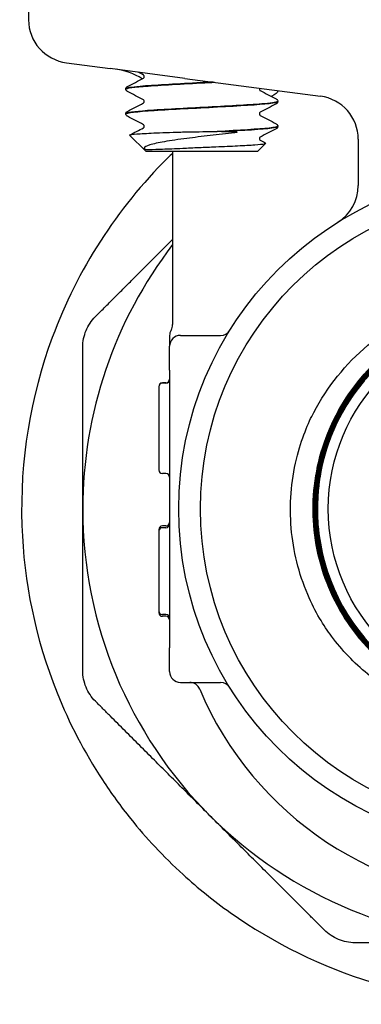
# Model space of a CAD drawing. Header units: inches. Extents: x 36 to 1719, y -84 to 1122.
# Tile 406 of 550: x 1419.668 to 1420.651, y 377.495 to 380.332. Entities that reach past the tile are written whole.
import ezdxf

# ---------------------------------------------------------------- set-up
doc = ezdxf.new("R2010")
doc.units = ezdxf.units.IN
doc.header["$LTSCALE"] = 48
doc.header["$MEASUREMENT"] = 0
doc.layers.add('Visible (ANSI)', color=7, linetype='Continuous', lineweight=30)

msp = doc.modelspace()

# ---------------------------------------------------------------- linework, layer by layer
at = {"layer": 'Visible (ANSI)'}
for p, q in [((1419.69287, 380.79693), (1419.69287, 380.33169)), ((1419.80266, 380.20747), (1419.92781, 380.191)), ((1420.14264, 380.16271), (1419.92781, 380.191)), ((1420.14264, 380.16271), (1420.53365, 380.11124)), ((1419.97319, 380.13229), (1419.97319, 380.13162)), ((1420.41069, 380.09654), (1420.41069, 380.09587)), ((1419.97319, 380.06079), (1419.97319, 380.06012)), ((1420.41069, 380.02504), (1420.41069, 380.02437)), ((1420.03093, 379.95318), (1419.98417, 379.99878)), ((1420.24872, 380.00949), (1420.23622, 380.00949)), ((1420.64234, 379.98731), (1420.64234, 379.85401)), ((1420.35295, 379.95318), (1420.37582, 379.97548)), ((1420.03093, 379.95318), (1420.35295, 379.95318)), ((1420.10787, 379.95318), (1420.10787, 379.45318)), ((1420.09912, 379.42112), (1420.09912, 379.39068)), ((1420.13037, 379.42193), (1420.24601, 379.42193)), ((1420.09912, 379.32193), (1420.09912, 379.39068)), ((1420.09912, 379.32193), (1420.09912, 379.18941)), ((1420.06787, 379.27471), (1420.06787, 379.27411)), ((1420.06787, 379.2741), (1420.06787, 379.15445)), ((1420.0887, 379.28513), (1420.07829, 379.28513)), ((1420.0887, 379.28452), (1420.07829, 379.28452)), ((1420.09912, 379.18941), (1420.09912, 378.65444)), ((1420.06787, 379.15445), (1420.06787, 379.0346)), ((1420.06787, 379.0346), (1420.06787, 379.0342)), ((1420.0887, 379.02419), (1420.07829, 379.02419)), ((1420.0887, 379.02378), (1420.07829, 379.02378)), ((1420.06787, 378.86248), (1420.06787, 378.85739)), ((1420.06787, 378.85742), (1420.06787, 378.62825)), ((1420.0887, 378.8729), (1420.07829, 378.8729)), ((1420.0887, 378.86784), (1420.07829, 378.86784)), ((1420.09912, 378.65444), (1420.09912, 378.52193)), ((1420.06787, 378.62825), (1420.06787, 378.62299)), ((1420.0887, 378.61784), (1420.07829, 378.61784)), ((1420.0887, 378.61257), (1420.07829, 378.61257)), ((1420.09912, 378.45318), (1420.09912, 378.52193)), ((1420.13037, 378.42193), (1420.24601, 378.42193))]:
    msp.add_line(p, q, dxfattribs=at)
for radius in [0.97375, 0.91125, 0.54316]:
    msp.add_circle((1421.09912, 378.92193), radius, dxfattribs=at)
for centre, radius, start, end in [((1419.92037, 380.00286), 0.1875, 57.7328, 82.5), ((1420.51734, 379.98731), 0.125, 0, 82.5), ((1420.51734, 379.85401), 0.125, 301.97122, 0), ((1421.09912, 378.92193), 1.25, 142.46676, 180), ((1421.09912, 378.92193), 0.57441, 139.86113, 136.72231), ((1420.07662, 379.45318), 0.03125, 329.31658, 0), ((1420.13037, 379.42128), 0.03125, 149.31658, 180), ((1420.13037, 379.39068), 0.03125, 90, 180), ((1420.24601, 379.45318), 0.03125, 270, 328.08862), ((1420.07829, 379.27471), 0.01042, 90, 180), ((1420.07829, 379.2741), 0.01042, 90, 180), ((1420.0887, 379.29554), 0.01042, 270, 0), ((1420.0887, 379.29494), 0.01042, 270, 0), ((1420.07829, 379.0346), 0.01042, 180, 270), ((1420.07829, 379.0342), 0.01042, 180, 270), ((1420.0887, 379.01377), 0.01042, 0, 90), ((1420.0887, 379.01337), 0.01042, 0, 90), ((1421.09912, 378.92193), 1.25, 180, 225), ((1420.0887, 378.88332), 0.01042, 270, 0), ((1420.0887, 378.87825), 0.01042, 270, 0), ((1420.07829, 378.86248), 0.01042, 90, 180), ((1420.07829, 378.85742), 0.01042, 90, 180), ((1420.07829, 378.62825), 0.01042, 180, 270), ((1420.07829, 378.62299), 0.01042, 180, 270), ((1420.0887, 378.60742), 0.01042, 0, 90), ((1420.0887, 378.60215), 0.01042, 0, 90), ((1420.13037, 378.45318), 0.03125, 180, 270), ((1420.15705, 378.39068), 0.03125, 22.87693, 90), ((1420.24601, 378.39068), 0.03125, 31.91138, 90), ((1421.09912, 378.78818), 0.99125, 202.87693, 337.12307), ((1421.09912, 378.92193), 1.25, 225, 270)]:
    msp.add_arc(centre, radius, start, end, dxfattribs=at)
msp.add_ellipse((1419.81897, 380.3314), major_axis=(0.12504, -0.01646), ratio=0.991106, start_param=3.2713412, end_param=4.712389, dxfattribs=at)
for points in [[(1419.9779, 380.1391), (1419.99325, 380.14713), (1420.00859, 380.15517), (1420.02393, 380.16322)], [(1420.02393, 380.1722), (1420.01872, 380.17494), (1420.01351, 380.17767), (1420.0083, 380.1804)], [(1420.02393, 380.1007), (1420.00859, 380.10875), (1419.99325, 380.11679), (1419.9779, 380.12482)], [(1420.35824, 380.13433), (1420.35795, 380.13367), (1420.35774, 380.13282), (1420.35774, 380.13196)], [(1420.35996, 380.12747), (1420.37529, 380.11942), (1420.39064, 380.11138), (1420.40598, 380.10335)], [(1419.9779, 380.0676), (1419.99325, 380.07563), (1420.00859, 380.08367), (1420.02393, 380.09172)], [(1420.40598, 380.08907), (1420.39064, 380.08104), (1420.37529, 380.073), (1420.35996, 380.06495)], [(1420.02393, 380.0292), (1420.00859, 380.03725), (1419.99325, 380.04529), (1419.9779, 380.05332)], [(1420.35996, 380.05597), (1420.37529, 380.04792), (1420.39064, 380.03988), (1420.40598, 380.03185)], [(1419.98451, 379.99956), (1419.99765, 380.00644), (1420.01079, 380.01332), (1420.02393, 380.02022)], [(1420.40598, 380.01757), (1420.39064, 380.00954), (1420.37529, 380.0015), (1420.35996, 379.99345)], [(1420.35996, 379.98447), (1420.36511, 379.98176), (1420.37027, 379.97905), (1420.37543, 379.97635)]]:
    msp.add_open_spline(points, degree=3, dxfattribs=at)
for points, knots in [([(1420.02615, 380.16771), (1420.02615, 380.16909), (1420.02558, 380.17039), (1420.02465, 380.17167), (1420.02429, 380.17194), (1420.02398, 380.17217), (1420.02392, 380.1722), (1420.02392, 380.1722)], [0, 0, 0, 0, 0.022828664, 0.022828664, 0.041633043, 0.041633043, 0.054614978, 0.054614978, 0.054614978, 0.054614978]), ([(1420.02392, 380.16321), (1420.02392, 380.16321), (1420.02416, 380.16331), (1420.02492, 380.1641), (1420.02528, 380.16456), (1420.02591, 380.16589), (1420.02615, 380.16679), (1420.02615, 380.16771)], [0.002645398, 0.002645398, 0.002645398, 0.002645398, 0.027589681, 0.027589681, 0.042171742, 0.042171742, 0.057287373, 0.057287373, 0.057287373, 0.057287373]), ([(1419.97319, 380.13232), (1419.97326, 380.13378), (1419.9738, 380.13514), (1419.97505, 380.13702), (1419.97571, 380.13763), (1419.97687, 380.13853), (1419.9774, 380.13884), (1419.9779, 380.1391)], [0, 0, 0, 0, 0.020588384, 0.020588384, 0.04017257, 0.04017257, 0.058516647, 0.058516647, 0.058516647, 0.058516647]), ([(1419.9779, 380.12482), (1419.97712, 380.12523), (1419.97627, 380.12573), (1419.97487, 380.12717), (1419.97438, 380.12781), (1419.97355, 380.12947), (1419.97324, 380.13052), (1419.97319, 380.1316)], [0, 0, 0, 0, 0.028459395, 0.028459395, 0.043235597, 0.043235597, 0.058545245, 0.058545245, 0.058545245, 0.058545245]), ([(1419.97324, 380.1316), (1419.97334, 380.13459), (1419.99665, 380.13757), (1420.03726, 380.14056), (1420.08267, 380.1439), (1420.14884, 380.14724), (1420.21278, 380.15059), (1420.21804, 380.15086), (1420.22328, 380.15114), (1420.22849, 380.15141)], [15.7056467, 15.7056467, 15.7056467, 15.7056467, 16.4933178, 16.4933178, 16.4933178, 17.3741612, 17.3741612, 17.3741612, 17.4466642, 17.4466642, 17.4466642, 17.4466642]), ([(1420.22481, 380.15189), (1420.20919, 380.15106), (1420.19332, 380.15024), (1420.17752, 380.14942), (1420.11355, 380.14608), (1420.05217, 380.14275), (1420.01463, 380.13941), (1419.98791, 380.13704), (1419.97363, 380.13467), (1419.97341, 380.13229)], [-23.7130579, -23.7130579, -23.7130579, -23.7130579, -23.4959687, -23.4959687, -23.4959687, -22.6167864, -22.6167864, -22.6167864, -21.9911486, -21.9911486, -21.9911486, -21.9911486]), ([(1420.35774, 380.13196), (1420.35774, 380.13057), (1420.3583, 380.12928), (1420.35924, 380.128), (1420.35959, 380.12772), (1420.3599, 380.12749), (1420.35996, 380.12746), (1420.35996, 380.12746)], [0, 0, 0, 0, 0.022828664, 0.022828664, 0.041633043, 0.041633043, 0.054614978, 0.054614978, 0.054614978, 0.054614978]), ([(1420.40863, 380.1277), (1420.4101, 380.1275), (1420.41078, 380.1267), (1420.41041, 380.12214), (1420.40426, 380.11573), (1420.39304, 380.11088), (1420.39264, 380.11071), (1420.39223, 380.11055)], [0, 0, 0, 0, 0.08181539, 0.08181539, 0.30693367, 0.30693367, 0.31512174, 0.31512174, 0.31512174, 0.31512174]), ([(1419.97319, 380.0601), (1419.97319, 380.06015), (1419.9732, 380.06021), (1419.97321, 380.06027), (1419.97401, 380.06362), (1420.00493, 380.06697), (1420.05518, 380.07031), (1420.10541, 380.07366), (1420.17398, 380.07701), (1420.23696, 380.08036), (1420.29993, 380.08371), (1420.35608, 380.08705), (1420.38586, 380.0904), (1420.40209, 380.09222), (1420.41031, 380.09405), (1420.41036, 380.09587)], [9.4224614, 9.4224614, 9.4224614, 9.4224614, 9.4372578, 9.4372578, 9.4372578, 10.320193, 10.320193, 10.320193, 11.2028583, 11.2028583, 11.2028583, 12.0852563, 12.0852563, 12.0852563, 12.5663706, 12.5663706, 12.5663706, 12.5663706]), ([(1420.41046, 380.09657), (1420.41037, 380.09427), (1420.39708, 380.09197), (1420.37195, 380.08967), (1420.33536, 380.08632), (1420.2743, 380.08297), (1420.21011, 380.07961), (1420.14622, 380.07628), (1420.08047, 380.07294), (1420.03562, 380.06961), (1419.9961, 380.06667), (1419.97348, 380.06373), (1419.97325, 380.06079)], [-18.8518725, -18.8518725, -18.8518725, -18.8518725, -18.2452653, -18.2452653, -18.2452653, -17.3619241, -17.3619241, -17.3619241, -16.4826805, -16.4826805, -16.4826805, -15.7079633, -15.7079633, -15.7079633, -15.7079633]), ([(1420.02615, 380.09621), (1420.02615, 380.09759), (1420.02558, 380.09889), (1420.02465, 380.10017), (1420.02429, 380.10044), (1420.02398, 380.10067), (1420.02392, 380.1007), (1420.02392, 380.1007)], [0, 0, 0, 0, 0.022828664, 0.022828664, 0.041633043, 0.041633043, 0.054614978, 0.054614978, 0.054614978, 0.054614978]), ([(1420.02392, 380.09171), (1420.02392, 380.09171), (1420.02416, 380.09181), (1420.02492, 380.0926), (1420.02528, 380.09306), (1420.02591, 380.09439), (1420.02615, 380.09529), (1420.02615, 380.09621)], [0.002645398, 0.002645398, 0.002645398, 0.002645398, 0.027589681, 0.027589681, 0.042171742, 0.042171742, 0.057287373, 0.057287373, 0.057287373, 0.057287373]), ([(1420.40598, 380.10335), (1420.40677, 380.10294), (1420.40761, 380.10244), (1420.40901, 380.10099), (1420.40951, 380.10036), (1420.41034, 380.0987), (1420.41064, 380.09765), (1420.41069, 380.09657)], [0, 0, 0, 0, 0.028459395, 0.028459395, 0.043235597, 0.043235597, 0.058545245, 0.058545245, 0.058545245, 0.058545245]), ([(1420.41069, 380.09585), (1420.41063, 380.09439), (1420.41008, 380.09302), (1420.40884, 380.09115), (1420.40817, 380.09053), (1420.40701, 380.08964), (1420.40649, 380.08933), (1420.40598, 380.08907)], [0, 0, 0, 0, 0.020588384, 0.020588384, 0.04017257, 0.04017257, 0.058516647, 0.058516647, 0.058516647, 0.058516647]), ([(1419.97319, 380.06082), (1419.97326, 380.06228), (1419.9738, 380.06364), (1419.97505, 380.06552), (1419.97571, 380.06613), (1419.97687, 380.06703), (1419.9774, 380.06734), (1419.9779, 380.0676)], [0, 0, 0, 0, 0.020588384, 0.020588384, 0.04017257, 0.04017257, 0.058516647, 0.058516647, 0.058516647, 0.058516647]), ([(1419.9779, 380.05332), (1419.97712, 380.05373), (1419.97627, 380.05423), (1419.97487, 380.05567), (1419.97438, 380.05631), (1419.97355, 380.05797), (1419.97324, 380.05902), (1419.97319, 380.0601)], [0, 0, 0, 0, 0.028459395, 0.028459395, 0.043235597, 0.043235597, 0.058545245, 0.058545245, 0.058545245, 0.058545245]), ([(1420.35996, 380.06495), (1420.35996, 380.06495), (1420.35972, 380.06486), (1420.35897, 380.06407), (1420.3586, 380.06361), (1420.35797, 380.06228), (1420.35774, 380.06138), (1420.35774, 380.06046)], [0.002645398, 0.002645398, 0.002645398, 0.002645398, 0.027589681, 0.027589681, 0.042171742, 0.042171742, 0.057287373, 0.057287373, 0.057287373, 0.057287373]), ([(1420.35774, 380.06046), (1420.35774, 380.05907), (1420.3583, 380.05778), (1420.35924, 380.0565), (1420.35959, 380.05622), (1420.3599, 380.05599), (1420.35996, 380.05596), (1420.35996, 380.05596)], [0, 0, 0, 0, 0.022828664, 0.022828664, 0.041633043, 0.041633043, 0.054614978, 0.054614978, 0.054614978, 0.054614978]), ([(1420.02615, 380.02471), (1420.02615, 380.02609), (1420.02558, 380.02739), (1420.02465, 380.02867), (1420.02429, 380.02894), (1420.02398, 380.02917), (1420.02392, 380.0292), (1420.02392, 380.0292)], [0, 0, 0, 0, 0.022828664, 0.022828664, 0.041633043, 0.041633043, 0.054614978, 0.054614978, 0.054614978, 0.054614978]), ([(1420.02392, 380.02021), (1420.02392, 380.02021), (1420.02416, 380.02031), (1420.02492, 380.0211), (1420.02528, 380.02156), (1420.02591, 380.02289), (1420.02615, 380.02379), (1420.02615, 380.02471)], [0.002645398, 0.002645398, 0.002645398, 0.002645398, 0.027589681, 0.027589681, 0.042171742, 0.042171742, 0.057287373, 0.057287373, 0.057287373, 0.057287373]), ([(1420.41035, 380.02507), (1420.41039, 380.02324), (1420.40224, 380.02142), (1420.38604, 380.01959), (1420.35619, 380.01622), (1420.2996, 380.01285), (1420.23622, 380.00949)], [-12.5686872, -12.5686872, -12.5686872, -12.5686872, -12.0870096, -12.0870096, -12.0870096, -11.1993887, -11.1993887, -11.1993887, -11.1993887]), ([(1420.24872, 380.00949), (1420.31247, 380.01292), (1420.36729, 380.01636), (1420.39318, 380.01979), (1420.40469, 380.02132), (1420.41038, 380.02285), (1420.41033, 380.02437)], [4.9749506, 4.9749506, 4.9749506, 4.9749506, 5.8802797, 5.8802797, 5.8802797, 6.2831853, 6.2831853, 6.2831853, 6.2831853]), ([(1420.40598, 380.03185), (1420.40677, 380.03144), (1420.40761, 380.03094), (1420.40901, 380.02949), (1420.40951, 380.02886), (1420.41034, 380.0272), (1420.41064, 380.02615), (1420.41069, 380.02507)], [0, 0, 0, 0, 0.028459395, 0.028459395, 0.043235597, 0.043235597, 0.058545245, 0.058545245, 0.058545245, 0.058545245]), ([(1420.41069, 380.02435), (1420.41063, 380.02289), (1420.41008, 380.02152), (1420.40884, 380.01965), (1420.40817, 380.01903), (1420.40701, 380.01814), (1420.40649, 380.01783), (1420.40598, 380.01757)], [0, 0, 0, 0, 0.020588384, 0.020588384, 0.04017257, 0.04017257, 0.058516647, 0.058516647, 0.058516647, 0.058516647]), ([(1419.98417, 379.99878), (1419.98368, 379.99926), (1419.98446, 379.99973), (1419.99071, 380.00117), (1420.00022, 380.00213), (1420.02881, 380.00406), (1420.04774, 380.00501), (1420.07011, 380.00597)], [-0.5228503, -0.5228503, -0.5228503, -0.5228503, -0.42146306, -0.42146306, -0.21216858, -0.21216858, 0, 0, 0, 0]), ([(1420.28561, 380.00597), (1420.2631, 380.00329), (1420.23946, 380.00057), (1420.19277, 379.9951), (1420.17007, 379.99239), (1420.12486, 379.98652), (1420.10302, 379.9834), (1420.0667, 379.97711), (1420.05226, 379.97399), (1420.03241, 379.9677), (1420.02678, 379.9646), (1420.02571, 379.96137)], [-0.9073382, -0.9073382, -0.9073382, -0.9073382, -0.72551326, -0.72551326, -0.55061182, -0.55061182, -0.35778862, -0.35778862, -0.17425332, -0.17425332, 0, 0, 0, 0]), ([(1420.07011, 380.00597), (1420.08233, 380.0065), (1420.09552, 380.00696), (1420.12361, 380.00779), (1420.13846, 380.00816), (1420.18095, 380.00902), (1420.20909, 380.00943), (1420.23622, 380.00949)], [-0.44431555, -0.44431555, -0.44431555, -0.44431555, -0.32882749, -0.32882749, -0.21096916, -0.21096916, 0, 0, 0, 0]), ([(1420.24872, 380.00949), (1420.27004, 380.00944), (1420.28494, 380.00905), (1420.29113, 380.00825), (1420.29203, 380.00812), (1420.29274, 380.00789), (1420.29288, 380.00783), (1420.29302, 380.00773), (1420.29306, 380.00769), (1420.29309, 380.00763), (1420.2931, 380.00761), (1420.2931, 380.00756), (1420.29309, 380.00754), (1420.29306, 380.00749), (1420.29304, 380.00746), (1420.29298, 380.0074), (1420.29293, 380.00737), (1420.29274, 380.00726), (1420.29256, 380.00718), (1420.29197, 380.00699), (1420.2915, 380.00688), (1420.28956, 380.00648), (1420.28744, 380.00619), (1420.28561, 380.00597)], [-0.13908594, -0.13908594, -0.13908594, -0.13908594, -0.04049598, -0.04049598, -0.02905727, -0.02905727, -0.02604998, -0.02604998, -0.0248335, -0.0248335, -0.02414703, -0.02414703, -0.02358262, -0.02358262, -0.02294682, -0.02294682, -0.02195641, -0.02195641, -0.01935369, -0.01935369, -0.01486853, -0.01486853, 0, 0, 0, 0]), ([(1420.35996, 379.99345), (1420.35996, 379.99345), (1420.35972, 379.99336), (1420.35897, 379.99257), (1420.3586, 379.99211), (1420.35797, 379.99078), (1420.35774, 379.98988), (1420.35774, 379.98896)], [0.002645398, 0.002645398, 0.002645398, 0.002645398, 0.027589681, 0.027589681, 0.042171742, 0.042171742, 0.057287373, 0.057287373, 0.057287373, 0.057287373]), ([(1420.35774, 379.98896), (1420.35774, 379.98757), (1420.3583, 379.98628), (1420.35924, 379.985), (1420.35959, 379.98472), (1420.3599, 379.98449), (1420.35996, 379.98446), (1420.35996, 379.98446)], [0, 0, 0, 0, 0.022828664, 0.022828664, 0.041633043, 0.041633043, 0.054614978, 0.054614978, 0.054614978, 0.054614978]), ([(1420.02571, 379.96137), (1420.0256, 379.96104), (1420.02564, 379.96072), (1420.02584, 379.96032), (1420.02589, 379.96023), (1420.026, 379.96009), (1420.02604, 379.96004), (1420.02611, 379.95995), (1420.02614, 379.95992), (1420.0262, 379.95985), (1420.02623, 379.95982), (1420.0263, 379.95976), (1420.02633, 379.95973), (1420.02642, 379.95965), (1420.02647, 379.95961), (1420.02664, 379.95948), (1420.02677, 379.95939), (1420.02723, 379.95911), (1420.0276, 379.95894), (1420.02991, 379.95813), (1420.03296, 379.95785), (1420.03972, 379.95785)], [-0.25215193, -0.25215193, -0.25215193, -0.25215193, -0.19967794, -0.19967794, -0.18722758, -0.18722758, -0.18219412, -0.18219412, -0.17935031, -0.17935031, -0.17701108, -0.17701108, -0.17437616, -0.17437616, -0.17027277, -0.17027277, -0.15860757, -0.15860757, -0.12989843, -0.12989843, 0, 0, 0, 0]), ([(1420.03972, 379.95785), (1420.05191, 379.95785), (1420.06788, 379.95852), (1420.09557, 379.95954), (1420.11528, 379.96035), (1420.13693, 379.96137)], [-0.29459793, -0.29459793, -0.29459793, -0.29459793, -0.17753869, -0.17753869, 0, 0, 0, 0]), ([(1420.13693, 379.96137), (1420.15189, 379.96207), (1420.16761, 379.96277), (1420.19983, 379.96417), (1420.21617, 379.96486), (1420.25456, 379.96653), (1420.27589, 379.96748), (1420.31438, 379.96942), (1420.33109, 379.97037), (1420.35756, 379.9723), (1420.36694, 379.97326), (1420.37561, 379.97493), (1420.37678, 379.97564), (1420.37543, 379.97635)], [-2.9565185, -2.9565185, -2.9565185, -2.9565185, -2.83328963, -2.83328963, -2.7085326, -2.7085326, -2.53378878, -2.53378878, -2.35616123, -2.35616123, -2.17565081, -2.17565081, -2.04025374, -2.04025374, -2.04025374, -2.04025374]), ([(1420.10787, 379.94719), (1420.10303, 379.94251), (1420.09822, 379.9378), (1419.94746, 379.78785), (1419.83364, 379.61175), (1419.69851, 379.24586), (1419.66753, 379.06208), (1419.67926, 378.71181), (1419.71251, 378.5486), (1419.80995, 378.30496), (1419.85368, 378.2207), (1419.93116, 378.10233), (1419.95832, 378.06491), (1420.00957, 378.00112), (1420.03286, 377.97425), (1420.08298, 377.92061), (1420.1099, 377.894), (1420.18088, 377.82924), (1420.22617, 377.79274), (1420.39963, 377.66957), (1420.53775, 377.60235), (1420.82369, 377.51483), (1420.96915, 377.49452), (1421.28448, 377.49754), (1421.452, 377.53013), (1421.78939, 377.659), (1421.95414, 377.76436), (1422.23773, 378.03975), (1422.35292, 378.21159), (1422.49394, 378.57377), (1422.52812, 378.75719), (1422.52221, 379.11618), (1422.48869, 379.28772), (1422.38971, 379.53542), (1422.3479, 379.61669), (1422.2706, 379.7368), (1422.24054, 379.7784), (1422.1822, 379.85058), (1422.15473, 379.88169), (1422.11962, 379.91813), (1422.11323, 379.92463), (1422.10678, 379.93107), (1422.10135, 379.93649), (1422.09588, 379.94187), (1422.09037, 379.94719)], [5.9352871, 5.9352871, 5.9352871, 5.9352871, 5.9921197, 5.9921197, 7.7291756, 7.7291756, 9.2390086, 9.2390086, 10.5435709, 10.5435709, 11.2728459, 11.2728459, 11.6258315, 11.6258315, 11.8968723, 11.8968723, 12.1854452, 12.1854452, 12.6300643, 12.6300643, 13.8170477, 13.8170477, 14.9868598, 14.9868598, 16.3855901, 16.3855901, 18.0118875, 18.0118875, 19.7159295, 19.7159295, 21.2114917, 21.2114917, 22.568907, 22.568907, 23.2689868, 23.2689868, 23.6603838, 23.6603838, 23.97652, 23.97652, 24.0460114, 24.0460114, 24.0460114, 24.1044605, 24.1044605, 24.1044605, 24.1044605]), ([(1420.51433, 379.2001), (1420.55322, 379.27413), (1420.60609, 379.33991), (1420.73325, 379.44649), (1420.80598, 379.48664), (1420.9616, 379.53618), (1421.04282, 379.54556), (1421.20299, 379.53251), (1421.28042, 379.51071), (1421.40603, 379.4468), (1421.45609, 379.41093), (1421.54306, 379.3258), (1421.57961, 379.27722), (1421.60816, 379.22394)], [0, 0, 0, 0, 0.637222, 0.637222, 1.2647089, 1.2647089, 1.8824576, 1.8824576, 2.490465, 2.490465, 2.9578106, 2.9578106, 3.4191938, 3.4191938, 3.4191938, 3.4191938]), ([(1420.68093, 379.3157), (1420.65784, 379.29121), (1420.6369, 379.26468), (1420.57739, 379.17378), (1420.54903, 379.10377), (1420.52074, 378.95679), (1420.52109, 378.88124), (1420.55074, 378.73451), (1420.57976, 378.66473), (1420.66292, 378.54023), (1420.71627, 378.4867), (1420.84051, 378.40309), (1420.9102, 378.37382), (1421.0569, 378.34366), (1421.1325, 378.34305), (1421.2797, 378.37085), (1421.34988, 378.39901), (1421.4755, 378.48064), (1421.52974, 378.53334), (1421.61497, 378.65659), (1421.64514, 378.72595), (1421.67719, 378.87235), (1421.67876, 378.94799), (1421.6528, 379.09562), (1421.62552, 379.1662), (1421.54544, 379.29293), (1421.49339, 379.34787), (1421.37115, 379.43471), (1421.30213, 379.46578), (1421.15605, 379.4997), (1421.08039, 379.50223), (1420.93235, 379.47813), (1420.86138, 379.45173), (1420.73356, 379.3732), (1420.67793, 379.32182), (1420.58949, 379.20062), (1420.55753, 379.13195), (1420.52174, 378.98622), (1420.51825, 378.91055), (1420.54048, 378.76211), (1420.566, 378.69077), (1420.64295, 378.56188), (1420.69365, 378.50557), (1420.8138, 378.41554), (1420.88211, 378.38269), (1421.02747, 378.34503), (1421.10314, 378.34058), (1421.25194, 378.36095), (1421.32365, 378.38557), (1421.45359, 378.46093), (1421.51058, 378.51095), (1421.60218, 378.63003), (1421.63591, 378.69795), (1421.67544, 378.84292), (1421.68085, 378.91858), (1421.66236, 379.06772), (1421.63863, 379.13978), (1421.56488, 379.27075), (1421.51555, 379.32841), (1421.39757, 379.42157), (1421.33003, 379.45619), (1421.18548, 379.49758), (1421.10985, 379.50395), (1420.96038, 379.48734), (1420.88798, 379.46451), (1420.756, 379.39238), (1420.69769, 379.34375), (1420.60297, 379.22688), (1420.56748, 379.15975), (1420.52424, 379.01564), (1420.5169, 378.94004), (1420.53162, 378.79028), (1420.55355, 378.71755), (1420.62405, 378.58458), (1420.67196, 378.52561), (1420.7877, 378.42936), (1420.85442, 378.393), (1420.99806, 378.3479), (1421.07361, 378.3396), (1421.22364, 378.35244), (1421.29669, 378.37345), (1421.43063, 378.44231), (1421.49024, 378.4895), (1421.58802, 378.60408), (1421.62524, 378.67038), (1421.67219, 378.81353), (1421.68145, 378.88902), (1421.67052, 379.0393), (1421.65042, 379.11265), (1421.58322, 379.24755), (1421.53676, 379.30779), (1421.42335, 379.40707), (1421.35749, 379.44516), (1421.21485, 379.49395), (1421.13944, 379.50417), (1420.98893, 379.49514), (1420.91528, 379.47596), (1420.77946, 379.41043), (1420.71859, 379.36471), (1420.61781, 379.2525), (1420.57886, 379.18708), (1420.52824, 379.04498), (1420.51705, 378.96965), (1420.52418, 378.81895), (1420.54244, 378.74501), (1420.60628, 378.60828), (1420.65126, 378.5468), (1420.76226, 378.44454), (1420.82722, 378.40474), (1420.96876, 378.35228), (1421.04398, 378.34013), (1421.19486, 378.34536), (1421.26908, 378.36269), (1421.4067, 378.42483), (1421.46878, 378.46905), (1421.57251, 378.57881), (1421.61315, 378.64331), (1421.66743, 378.78427), (1421.68055, 378.85938), (1421.67723, 379.01041), (1421.66083, 379.08489), (1421.6004, 379.22337), (1421.55694, 379.28605), (1421.44843, 379.39123), (1421.38442, 379.43272), (1421.24407, 379.48882), (1421.16908, 379.50289), (1421.01792, 379.50149), (1420.94319, 379.48603), (1420.80386, 379.42732), (1420.7406, 379.38463), (1420.63398, 379.27739), (1420.59166, 379.21387), (1420.53374, 379.07415), (1420.51871, 378.9993), (1420.5182, 378.84803), (1420.53272, 378.77307), (1420.58969, 378.63291), (1420.6316, 378.56907), (1420.73755, 378.46103), (1420.80058, 378.41788), (1420.93963, 378.35816), (1421.01434, 378.34217), (1421.16568, 378.33974), (1421.24088, 378.35332), (1421.38183, 378.40854), (1421.44625, 378.44967), (1421.55569, 378.5543), (1421.59967, 378.61682), (1421.66118, 378.7552), (1421.67813, 378.82974), (1421.68249, 378.98114), (1421.66985, 379.05655), (1421.61638, 379.19829), (1421.57605, 379.26326), (1421.47275, 379.37409), (1421.41075, 379.41889), (1421.27308, 379.48219), (1421.1987, 379.50009), (1421.04727, 379.50638), (1420.97166, 379.49469), (1420.82917, 379.44299), (1420.76365, 379.40346), (1420.65144, 379.3015), (1420.60583, 379.24004), (1420.54074, 379.10309), (1420.52189, 379.02891), (1420.51368, 378.87747), (1420.52441, 378.80167), (1420.57434, 378.65843), (1420.61305, 378.59238), (1420.71365, 378.47881), (1420.77456, 378.4324), (1420.91077, 378.36553), (1420.98476, 378.34573), (1421.13617, 378.33559), (1421.21216, 378.34537), (1421.3561, 378.3935), (1421.42269, 378.4314), (1421.53759, 378.53061), (1421.58481, 378.59097), (1421.65344, 378.72641), (1421.6742, 378.80019), (1421.68626, 378.95156), (1421.67744, 379.02771), (1421.63111, 379.17235), (1421.59403, 379.23946), (1421.49622, 379.35568), (1421.43643, 379.40369), (1421.30179, 379.47408), (1421.22823, 379.49578), (1421.07692, 379.50977), (1421.00062, 379.50192), (1420.85531, 379.45739), (1420.78769, 379.42114), (1420.67016, 379.32476), (1420.62137, 379.26554), (1420.54923, 379.13172), (1420.52658, 379.05839), (1420.51066, 378.90718), (1420.51755, 378.83073), (1420.56026, 378.68477), (1420.59567, 378.61666), (1420.69062, 378.49784), (1420.74925, 378.44827), (1420.88223, 378.37439), (1420.95531, 378.35079), (1421.10641, 378.33295), (1421.18299, 378.33887), (1421.32957, 378.37975), (1421.39817, 378.41432), (1421.51826, 378.50781), (1421.56861, 378.56585), (1421.64421, 378.69797), (1421.66875, 378.77079), (1421.68852, 378.92175), (1421.68357, 378.99844), (1421.64453, 379.14562), (1421.61081, 379.2147), (1421.51879, 379.33605), (1421.46136, 379.38716), (1421.33012, 379.46449), (1421.25758, 379.48996), (1421.10678, 379.51166), (1421.02998, 379.50768), (1420.88222, 379.47048), (1420.81268, 379.43763), (1420.69009, 379.34709), (1420.63822, 379.29028), (1420.55919, 379.15995), (1420.53278, 379.08768), (1420.50915, 378.93708), (1420.51216, 378.86019), (1420.5475, 378.71187), (1420.57949, 378.64187), (1420.66852, 378.51806), (1420.72471, 378.46545), (1420.85411, 378.38471), (1420.92608, 378.35737), (1421.07647, 378.33182), (1421.15344, 378.33386), (1421.30229, 378.36733), (1421.37274, 378.39845), (1421.49774, 378.48596), (1421.5511, 378.54151), (1421.63353, 378.66996), (1421.6618, 378.74162), (1421.68927, 378.89177), (1421.68821, 378.96882), (1421.65661, 379.11817), (1421.62636, 379.18905), (1421.54039, 379.31524), (1421.48549, 379.36934), (1421.35802, 379.45344), (1421.28667, 379.48263), (1421.13679, 379.51203), (1421.05968, 379.51195), (1420.90984, 379.48222), (1420.83854, 379.45286), (1420.71119, 379.36844), (1420.65636, 379.31419), (1420.5706, 379.18772), (1420.54048, 379.1167), (1420.50916, 378.96711), (1420.50827, 378.88996), (1420.53611, 378.73966), (1420.56458, 378.66794), (1420.64743, 378.53945), (1420.70102, 378.4839), (1420.82647, 378.39648), (1420.89714, 378.36545), (1421.04642, 378.33221), (1421.1236, 378.33034), (1421.27434, 378.35629), (1421.34646, 378.38387), (1421.47608, 378.46513), (1421.53233, 378.51804), (1421.61093, 378.62784), (1421.6377, 378.68026), (1421.67485, 378.79128), (1421.68502, 378.84927), (1421.68645, 378.90779)], [24.7442257, 24.7442257, 24.7442257, 24.7442257, 25.0019287, 25.0019287, 25.572211, 25.572211, 26.1425846, 26.1425846, 26.7130496, 26.7130496, 27.283606, 27.283606, 27.8542538, 27.8542538, 28.4249929, 28.4249929, 28.9958235, 28.9958235, 29.5667455, 29.5667455, 30.1377589, 30.1377589, 30.7088637, 30.7088637, 31.2800598, 31.2800598, 31.8513474, 31.8513474, 32.4227264, 32.4227264, 32.9941967, 32.9941967, 33.5657585, 33.5657585, 34.1374116, 34.1374116, 34.7091561, 34.7091561, 35.2809921, 35.2809921, 35.8529194, 35.8529194, 36.4249381, 36.4249381, 36.9970482, 36.9970482, 37.5692497, 37.5692497, 38.1415426, 38.1415426, 38.7139268, 38.7139268, 39.2864025, 39.2864025, 39.8589696, 39.8589696, 40.431628, 40.431628, 41.0043778, 41.0043778, 41.5772191, 41.5772191, 42.1501517, 42.1501517, 42.7231757, 42.7231757, 43.2962911, 43.2962911, 43.8694978, 43.8694978, 44.442796, 44.442796, 45.0161856, 45.0161856, 45.5896665, 45.5896665, 46.1632388, 46.1632388, 46.7369025, 46.7369025, 47.3106576, 47.3106576, 47.8845041, 47.8845041, 48.458442, 48.458442, 49.0324712, 49.0324712, 49.6065919, 49.6065919, 50.1808039, 50.1808039, 50.7551073, 50.7551073, 51.3295021, 51.3295021, 51.9039883, 51.9039883, 52.4785658, 52.4785658, 53.0532348, 53.0532348, 53.6279951, 53.6279951, 54.2028468, 54.2028468, 54.7777899, 54.7777899, 55.3528244, 55.3528244, 55.9279502, 55.9279502, 56.5031675, 56.5031675, 57.0784761, 57.0784761, 57.6538761, 57.6538761, 58.2293675, 58.2293675, 58.8049502, 58.8049502, 59.3806244, 59.3806244, 59.9563899, 59.9563899, 60.5322468, 60.5322468, 61.1081951, 61.1081951, 61.6842347, 61.6842347, 62.2603657, 62.2603657, 62.8365881, 62.8365881, 63.4129019, 63.4129019, 63.9893071, 63.9893071, 64.5658036, 64.5658036, 65.1423916, 65.1423916, 65.7190709, 65.7190709, 66.2958415, 66.2958415, 66.8727036, 66.8727036, 67.449657, 67.449657, 68.0267018, 68.0267018, 68.603838, 68.603838, 69.1810655, 69.1810655, 69.7583844, 69.7583844, 70.3357947, 70.3357947, 70.9132964, 70.9132964, 71.4908894, 71.4908894, 72.0685738, 72.0685738, 72.6463496, 72.6463496, 73.2242168, 73.2242168, 73.8021753, 73.8021753, 74.3802252, 74.3802252, 74.9583665, 74.9583665, 75.5365991, 75.5365991, 76.1149231, 76.1149231, 76.6933385, 76.6933385, 77.2718453, 77.2718453, 77.8504434, 77.8504434, 78.4291329, 78.4291329, 79.0079138, 79.0079138, 79.586786, 79.586786, 80.1657496, 80.1657496, 80.7448046, 80.7448046, 81.3239509, 81.3239509, 81.9031886, 81.9031886, 82.4825177, 82.4825177, 83.0619381, 83.0619381, 83.6414499, 83.6414499, 84.2210531, 84.2210531, 84.8007477, 84.8007477, 85.3805336, 85.3805336, 85.9604108, 85.9604108, 86.5403795, 86.5403795, 87.1204395, 87.1204395, 87.7005908, 87.7005908, 88.2808336, 88.2808336, 88.8611677, 88.8611677, 89.4415931, 89.4415931, 90.0221099, 90.0221099, 90.6027181, 90.6027181, 91.1834177, 91.1834177, 91.7642086, 91.7642086, 92.3450909, 92.3450909, 92.9260645, 92.9260645, 93.5071295, 93.5071295, 94.0882858, 94.0882858, 94.6695336, 94.6695336, 95.2508726, 95.2508726, 95.8323031, 95.8323031, 96.4138249, 96.4138249, 96.995438, 96.995438, 97.5771426, 97.5771426, 98.1589384, 98.1589384, 98.7408257, 98.7408257, 99.3228043, 99.3228043, 99.9048742, 99.9048742, 100.4870355, 100.4870355, 101.0692882, 101.0692882, 101.6516322, 101.6516322, 102.2340676, 102.2340676, 102.8165944, 102.8165944, 103.3992125, 103.3992125, 103.9819219, 103.9819219, 104.4277936, 104.4277936, 104.8737194, 104.8737194, 104.8737194, 104.8737194]), ([(1421.68634, 378.93997), (1421.68866, 378.86349), (1421.67602, 378.78729), (1421.62222, 378.64403), (1421.58159, 378.57835), (1421.47745, 378.46628), (1421.41493, 378.42095), (1421.27604, 378.35683), (1421.20101, 378.33864), (1421.0482, 378.33207), (1420.97189, 378.34374), (1420.82806, 378.39568), (1420.76191, 378.43545), (1420.64859, 378.5381), (1420.60251, 378.6), (1420.53667, 378.73797), (1420.51755, 378.81272), (1420.50904, 378.96533), (1420.51974, 379.04173), (1420.56981, 379.18612), (1420.60871, 379.25272), (1420.70985, 379.36726), (1420.77112, 379.4141), (1420.90816, 379.48163), (1420.98261, 379.50169), (1421.13501, 379.51213), (1421.21149, 379.50241), (1421.35641, 379.4542), (1421.42346, 379.41617), (1421.53919, 379.31656), (1421.58677, 379.25593), (1421.656, 379.11985), (1421.67699, 379.0457), (1421.68935, 378.89355), (1421.68061, 378.817), (1421.63427, 378.67157), (1421.59712, 378.60409), (1421.49905, 378.48717), (1421.43906, 378.43886), (1421.30396, 378.36796), (1421.23013, 378.34605), (1421.07825, 378.33177), (1421.00164, 378.33953), (1420.85573, 378.38399), (1420.78783, 378.42026), (1420.66975, 378.51678), (1420.62071, 378.57611), (1420.54815, 378.71022), (1420.52532, 378.78371), (1420.50912, 378.9353), (1420.51591, 379.01195), (1420.55849, 379.15832), (1420.59387, 379.22664), (1420.68882, 379.34585), (1420.74748, 379.3956), (1420.88058, 379.46981), (1420.95373, 379.49356), (1421.10501, 379.51167), (1421.18169, 379.50586), (1421.32848, 379.46517), (1421.3972, 379.43068), (1421.51753, 379.3373), (1421.568, 379.27931), (1421.64384, 379.14726), (1421.6685, 379.07446), (1421.68851, 378.92352), (1421.68368, 378.84682), (1421.64487, 378.69962), (1421.61128, 378.63051), (1421.5195, 378.50909), (1421.46219, 378.45792), (1421.33119, 378.38046), (1421.25876, 378.3549), (1421.10818, 378.33299), (1421.03148, 378.33684), (1420.88389, 378.37375), (1420.81441, 378.40644), (1420.69191, 378.49662), (1420.64005, 378.55324), (1420.56099, 378.68316), (1420.53452, 378.75521), (1420.51072, 378.9054), (1420.5136, 378.9821), (1420.54861, 379.13005), (1420.5804, 379.1999), (1420.66896, 379.32345), (1420.72488, 379.37599), (1420.8537, 379.45664), (1420.92537, 379.484), (1421.07515, 379.50969), (1421.15183, 379.50778), (1421.30012, 379.47467), (1421.37031, 379.44379), (1421.4949, 379.35687), (1421.54811, 379.30165), (1421.63034, 379.17394), (1421.65858, 379.10267), (1421.68615, 378.95333), (1421.68522, 378.87668), (1421.65401, 378.72808), (1421.62405, 378.65754), (1421.53876, 378.53194), (1421.48426, 378.47808), (1421.35769, 378.39429), (1421.28683, 378.36516), (1421.13794, 378.33572), (1421.06134, 378.33568), (1420.91245, 378.36498), (1420.84158, 378.39403), (1420.71499, 378.47766), (1420.66048, 378.53144), (1420.57514, 378.65686), (1420.54514, 378.7273), (1420.51383, 378.87571), (1420.51282, 378.95225), (1420.54021, 379.1014), (1420.56835, 379.17259), (1420.65031, 379.30014), (1420.70336, 379.3553), (1420.82761, 379.44216), (1420.89761, 379.47304), (1421.04551, 379.5062), (1421.12199, 379.50818), (1421.27138, 379.4827), (1421.34287, 379.45549), (1421.47137, 379.3752), (1421.52716, 379.32289), (1421.61554, 379.19984), (1421.64728, 379.13027), (1421.68229, 378.9829), (1421.68524, 378.9065), (1421.66167, 378.7569), (1421.63539, 378.68512), (1421.55678, 378.55569), (1421.50522, 378.49928), (1421.38337, 378.40941), (1421.31426, 378.37681), (1421.16744, 378.33995), (1421.09113, 378.33604), (1420.94134, 378.3577), (1420.86928, 378.38305), (1420.73895, 378.45996), (1420.68192, 378.51077), (1420.59058, 378.63139), (1420.55713, 378.70004), (1420.51843, 378.84629), (1420.51356, 378.92248), (1420.5333, 379.07245), (1420.55772, 379.14477), (1420.63292, 379.27598), (1420.68298, 379.33361), (1420.80235, 379.42642), (1420.87052, 379.46071), (1421.01618, 379.50123), (1421.09226, 379.50707), (1421.24236, 379.48924), (1421.31494, 379.46575), (1421.44701, 379.39227), (1421.50523, 379.34298), (1421.59948, 379.22487), (1421.63462, 379.15718), (1421.67695, 379.01215), (1421.68375, 378.9362), (1421.66783, 378.78598), (1421.64528, 378.71315), (1421.57353, 378.58025), (1421.52502, 378.52145), (1421.40819, 378.42577), (1421.34099, 378.3898), (1421.1966, 378.34566), (1421.12079, 378.33791), (1420.97048, 378.35191), (1420.89742, 378.37352), (1420.7637, 378.44354), (1420.70433, 378.49127), (1420.60724, 378.6068), (1420.57045, 378.67349), (1420.52451, 378.81722), (1420.5158, 378.89287), (1420.52789, 379.04325), (1420.54856, 379.11654), (1420.61683, 379.25104), (1420.66377, 379.31097), (1420.77799, 379.40946), (1420.84417, 379.44707), (1420.98721, 379.49479), (1421.0627, 379.50445), (1421.21312, 379.49428), (1421.28661, 379.47455), (1421.42188, 379.40803), (1421.48237, 379.36188), (1421.58222, 379.249), (1421.62065, 379.18334), (1421.67015, 379.04101), (1421.68076, 378.9657), (1421.6725, 378.81526), (1421.65372, 378.74157), (1421.58896, 378.60556), (1421.54361, 378.54454), (1421.43207, 378.44332), (1421.36695, 378.40409), (1421.22535, 378.35283), (1421.15023, 378.34127), (1420.9998, 378.34762), (1420.92592, 378.36545), (1420.78919, 378.42844), (1420.72763, 378.47298), (1420.62508, 378.58316), (1420.58506, 378.64773), (1420.53204, 378.78858), (1420.51954, 378.8635), (1420.52397, 379.0139), (1420.54086, 379.08795), (1420.60207, 379.22538), (1420.6458, 379.28745), (1420.7546, 379.39133), (1420.81861, 379.43214), (1420.95868, 379.48691), (1421.03339, 379.50035), (1421.18374, 379.49782), (1421.25795, 379.48188), (1421.39605, 379.42246), (1421.45864, 379.37955), (1421.56381, 379.27215), (1421.6054, 379.20869), (1421.66191, 379.06942), (1421.67628, 378.99493), (1421.67566, 378.84466), (1421.66068, 378.77031), (1421.60305, 378.63155), (1421.56096, 378.56847), (1421.45497, 378.46201), (1421.39208, 378.41965), (1421.25363, 378.36142), (1421.17938, 378.34611), (1421.02921, 378.34483), (1420.95472, 378.35886), (1420.81534, 378.41469), (1420.75177, 378.45595), (1420.64405, 378.56052), (1420.60092, 378.62282), (1420.54098, 378.76043), (1420.52474, 378.83443), (1420.52156, 378.98448), (1420.53464, 379.05909), (1420.58866, 379.19908), (1420.62909, 379.26312), (1420.73221, 379.37209), (1420.79392, 379.41598), (1420.93068, 379.47761), (1421.00442, 379.49477), (1421.15431, 379.49986), (1421.22903, 379.48773), (1421.3696, 379.43552), (1421.43411, 379.39593), (1421.5443, 379.29427), (1421.58894, 379.23316), (1421.65226, 379.09728), (1421.67035, 379.02382), (1421.67732, 378.8741), (1421.66615, 378.79928), (1421.61576, 378.65815), (1421.57702, 378.59319), (1421.47682, 378.48178), (1421.41633, 378.43641), (1421.28135, 378.37141), (1421.20817, 378.35241), (1421.05865, 378.34354), (1420.98374, 378.35376), (1420.84208, 378.40233), (1420.77667, 378.44022), (1420.66408, 378.53893), (1420.61797, 378.59881), (1420.55132, 378.73286), (1420.5314, 378.80575), (1420.52065, 378.95505), (1420.52991, 379.03003), (1420.57628, 379.17108), (1420.61251, 379.23595), (1420.65999, 379.29222)], [0, 0, 0, 0, 0.5832189, 0.5832189, 1.1663464, 1.1663464, 1.7493825, 1.7493825, 2.3323271, 2.3323271, 2.9151804, 2.9151804, 3.4979422, 3.4979422, 4.0806126, 4.0806126, 4.6631916, 4.6631916, 5.2456792, 5.2456792, 5.8280754, 5.8280754, 6.4103801, 6.4103801, 6.9925935, 6.9925935, 7.5747154, 7.5747154, 8.1567459, 8.1567459, 8.738685, 8.738685, 9.3205327, 9.3205327, 9.9022889, 9.9022889, 10.4839537, 10.4839537, 11.0655271, 11.0655271, 11.6470091, 11.6470091, 12.2283997, 12.2283997, 12.8096989, 12.8096989, 13.3909066, 13.3909066, 13.9720229, 13.9720229, 14.5530478, 14.5530478, 15.1339813, 15.1339813, 15.7148233, 15.7148233, 16.295574, 16.295574, 16.8762332, 16.8762332, 17.456801, 17.456801, 18.0372773, 18.0372773, 18.6176623, 18.6176623, 19.1979558, 19.1979558, 19.7781579, 19.7781579, 20.3582685, 20.3582685, 20.9382878, 20.9382878, 21.5182156, 21.5182156, 22.098052, 22.098052, 22.677797, 22.677797, 23.2574505, 23.2574505, 23.8370126, 23.8370126, 24.4164833, 24.4164833, 24.9958626, 24.9958626, 25.5751504, 25.5751504, 26.1543469, 26.1543469, 26.7334519, 26.7334519, 27.3124654, 27.3124654, 27.8913876, 27.8913876, 28.4702183, 28.4702183, 29.0489575, 29.0489575, 29.6276054, 29.6276054, 30.2061618, 30.2061618, 30.7846268, 30.7846268, 31.3630004, 31.3630004, 31.9412825, 31.9412825, 32.5194732, 32.5194732, 33.0975725, 33.0975725, 33.6755803, 33.6755803, 34.2534967, 34.2534967, 34.8313217, 34.8313217, 35.4090552, 35.4090552, 35.9866974, 35.9866974, 36.564248, 36.564248, 37.1417073, 37.1417073, 37.7190751, 37.7190751, 38.2963515, 38.2963515, 38.8735364, 38.8735364, 39.45063, 39.45063, 40.027632, 40.027632, 40.6045427, 40.6045427, 41.1813619, 41.1813619, 41.7580897, 41.7580897, 42.334726, 42.334726, 42.9112709, 42.9112709, 43.4877244, 43.4877244, 44.0640864, 44.0640864, 44.640357, 44.640357, 45.2165362, 45.2165362, 45.7926239, 45.7926239, 46.3686202, 46.3686202, 46.9445251, 46.9445251, 47.5203385, 47.5203385, 48.0960604, 48.0960604, 48.671691, 48.671691, 49.2472301, 49.2472301, 49.8226777, 49.8226777, 50.398034, 50.398034, 50.9732987, 50.9732987, 51.5484721, 51.5484721, 52.123554, 52.123554, 52.6985444, 52.6985444, 53.2734434, 53.2734434, 53.848251, 53.848251, 54.4229671, 54.4229671, 54.9975918, 54.9975918, 55.5721251, 55.5721251, 56.1465669, 56.1465669, 56.7209172, 56.7209172, 57.2951761, 57.2951761, 57.8693436, 57.8693436, 58.4434196, 58.4434196, 59.0174042, 59.0174042, 59.5912974, 59.5912974, 60.1650991, 60.1650991, 60.7388093, 60.7388093, 61.3124281, 61.3124281, 61.8859555, 61.8859555, 62.4593914, 62.4593914, 63.0327359, 63.0327359, 63.6059889, 63.6059889, 64.1791505, 64.1791505, 64.7522206, 64.7522206, 65.3251993, 65.3251993, 65.8980865, 65.8980865, 66.4708823, 66.4708823, 67.0435866, 67.0435866, 67.6161995, 67.6161995, 68.1887209, 68.1887209, 68.7611509, 68.7611509, 69.3334894, 69.3334894, 69.9057365, 69.9057365, 70.4778922, 70.4778922, 71.0499563, 71.0499563, 71.6219291, 71.6219291, 72.1938104, 72.1938104, 72.7656002, 72.7656002, 73.3372986, 73.3372986, 73.9089055, 73.9089055, 74.480421, 74.480421, 75.051845, 75.051845, 75.6231776, 75.6231776, 76.1944187, 76.1944187, 76.7655683, 76.7655683, 77.3366265, 77.3366265, 77.9075933, 77.9075933, 78.4784686, 78.4784686, 79.0492524, 79.0492524, 79.6199448, 79.6199448, 80.1815227, 80.1815227, 80.1815227, 80.1815227]), ([(1419.84912, 379.38792), (1419.84912, 379.40454), (1419.85259, 379.42116), (1419.86468, 379.45034), (1419.87398, 379.46455), (1419.88573, 379.47631)], [1.29972856, 1.29972856, 1.29972856, 1.29972856, 1.42007803, 1.42007803, 1.54042751, 1.54042751, 1.54042751, 1.54042751]), ([(1420.44947, 378.86687), (1420.44382, 378.93352), (1420.44882, 379.00079), (1420.47878, 379.12556), (1420.49917, 379.17124), (1420.51433, 379.2001)], [0, 0, 0, 0, 0.50969402, 0.50969402, 0.97918413, 0.97918413, 0.97918413, 0.97918413]), ([(1420.56538, 378.55521), (1420.54315, 378.58479), (1420.51835, 378.62478), (1420.47106, 378.736), (1420.45506, 378.80086), (1420.44947, 378.86687)], [0, 0, 0, 0, 0.28196185, 0.28196185, 0.6226335, 0.6226335, 0.6226335, 0.6226335]), ([(1421.61343, 378.62898), (1421.57817, 378.55977), (1421.52962, 378.49819), (1421.41074, 378.39599), (1421.34123, 378.35675), (1421.1898, 378.30645), (1421.10919, 378.29637), (1420.94722, 378.30751), (1420.86747, 378.32915), (1420.74936, 378.38738), (1420.70745, 378.41458), (1420.6304, 378.47846), (1420.5956, 378.515), (1420.56538, 378.55521)], [0, 0, 0, 0, 0.5918694, 0.5918694, 1.1941403, 1.1941403, 1.8068093, 1.8068093, 2.4298728, 2.4298728, 2.8087072, 2.8087072, 3.1913265, 3.1913265, 3.1913265, 3.1913265]), ([(1419.88573, 378.36755), (1419.87398, 378.3793), (1419.86468, 378.39351), (1419.85259, 378.42269), (1419.84912, 378.43932), (1419.84912, 378.45594)], [1.29972856, 1.29972856, 1.29972856, 1.29972856, 1.42007803, 1.42007803, 1.54042751, 1.54042751, 1.54042751, 1.54042751]), ([(1420.63313, 377.67193), (1420.61651, 377.67193), (1420.59989, 377.6754), (1420.5707, 377.68749), (1420.55649, 377.69679), (1420.54474, 377.70854)], [1.29972856, 1.29972856, 1.29972856, 1.29972856, 1.42007803, 1.42007803, 1.54042751, 1.54042751, 1.54042751, 1.54042751])]:
    msp.add_open_spline(points, degree=3, knots=knots, dxfattribs=at)
for points, weights in [([(1419.88573, 379.47631), (1420.00001, 379.59058), (1420.10787, 379.69844)], [1.07707509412, 1.06222740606, 1.03221040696]), ([(1419.84912, 378.92193), (1419.84912, 379.14735), (1419.84912, 379.38792)], [1, 1.05512060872, 1.07707509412]), ([(1419.84912, 378.45594), (1419.84912, 378.69651), (1419.84912, 378.92193)], [1.07707509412, 1.05512060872, 1]), ([(1420.21524, 378.03804), (1420.05584, 378.19744), (1419.88573, 378.36755)], [1, 1.05512060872, 1.07707509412]), ([(1420.54474, 377.70854), (1420.37463, 377.87865), (1420.21524, 378.03804)], [1.07707509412, 1.05512060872, 1]), ([(1421.09912, 377.67193), (1420.8737, 377.67193), (1420.63313, 377.67193)], [1, 1.05512060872, 1.07707509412])]:
    msp.add_rational_spline(points, weights, degree=2, dxfattribs=at)

doc.saveas('drawing.dxf')
